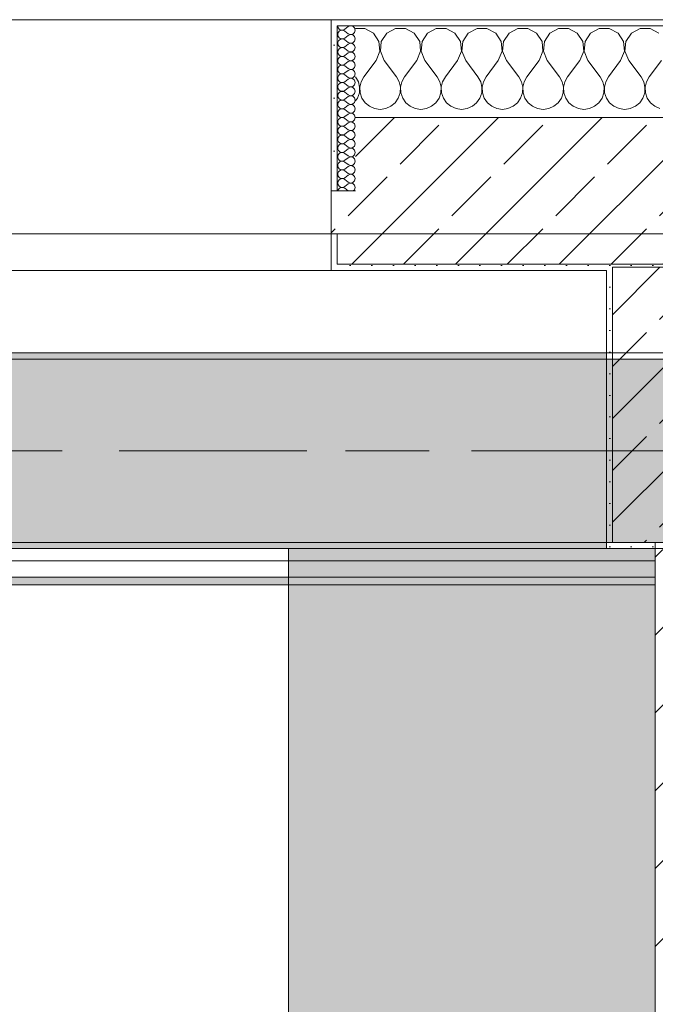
# Model space of a CAD drawing. Header units: metres. Extents: x -3.6 to 84.5, y -11 to 16.8.
# Tile 258 of 656: x 42.6 to 43.7, y 12.2 to 13.9. Entities that reach past the tile are written whole.
import ezdxf

# ---------------------------------------------------------------- set-up
doc = ezdxf.new("R2010")
doc.units = ezdxf.units.M
doc.header["$MEASUREMENT"] = 0
for name, pattern in [('Achse', [0.2, 0.1, -0.05, 0, -0.05]), ('Strichlinie doppelt', [0.546806, 0.264583, -0.105833, 0.070556, -0.105833]), ('Wipeout_Contour', [1, 0, -1])]:
    doc.linetypes.add(name, pattern=pattern)
for name, color, linetype in [('451 - Universal.Achsen Raster', 7, 'Continuous'), ('604 - Struktur.Wand Aussen', 7, 'Continuous'), ('605 - Struktur.Wand Innen', 7, 'Continuous'), ('607 - Struktur.Stütze', 7, 'Continuous'), ('608 - Struktur.Träger', 7, 'Continuous'), ('653 - Abdeckung.TB Verkofferung', 7, 'Continuous'), ('701 - Einrichtung.Möbel', 7, 'Continuous')]:
    doc.layers.add(name, color=color, linetype=linetype)
pattern_1 = [(45, (0, 0), (-0.01767767, 0.01767767), [0, -0.025])]
pattern_2 = [(45, (0, 0), (-0.0848528, 0.0848528), []), (45, (-0.04243, 0.04243), (-0.0848528, 0.0848528), [0.09, -0.03])]
pattern_3 = [(0, (0, 0), (0, 0.08660254), [0, -0.05]), (0, (0.025, 0.0433), (0, 0.08660254), [0, -0.05])]

# ---------------------------------------------------------------- blocks, each defined once
blk = doc.blocks.new('*X44')
at = {"layer": '604 - Struktur.Wand Aussen', "color": 7, "linetype": 'Continuous', "lineweight": 5}
for p, q in [((43.1748, 13.8407), (43.16, 13.8407)), ((43.1891, 13.833), (43.1748, 13.8407)), ((43.2252, 13.8407), (43.2109, 13.833)), ((43.2415, 13.8407), (43.2252, 13.8407)), ((43.2558, 13.833), (43.2415, 13.8407)), ((43.2919, 13.8407), (43.2776, 13.833)), ((43.3081, 13.8407), (43.2919, 13.8407)), ((43.3224, 13.833), (43.3081, 13.8407)), ((43.3585, 13.8407), (43.3442, 13.833)), ((43.3748, 13.8407), (43.3585, 13.8407)), ((43.3891, 13.833), (43.3748, 13.8407)), ((43.4252, 13.8407), (43.4109, 13.833)), ((43.4415, 13.8407), (43.4252, 13.8407)), ((43.4558, 13.833), (43.4415, 13.8407)), ((43.4919, 13.8407), (43.4776, 13.833)), ((43.5081, 13.8407), (43.4919, 13.8407)), ((43.5224, 13.833), (43.5081, 13.8407)), ((43.5585, 13.8407), (43.5442, 13.833)), ((43.5748, 13.8407), (43.5585, 13.8407)), ((43.5891, 13.833), (43.5748, 13.8407)), ((43.6252, 13.8407), (43.6109, 13.833)), ((43.6415, 13.8407), (43.6252, 13.8407)), ((43.6558, 13.833), (43.6415, 13.8407)), ((43.1981, 13.8195), (43.1891, 13.833)), ((43.1996, 13.8033), (43.1981, 13.8195)), ((43.2019, 13.8195), (43.2004, 13.8033)), ((43.2109, 13.833), (43.2019, 13.8195)), ((43.2648, 13.8195), (43.2558, 13.833)), ((43.2663, 13.8033), (43.2648, 13.8195)), ((43.2686, 13.8195), (43.267, 13.8033)), ((43.2776, 13.833), (43.2686, 13.8195)), ((43.3314, 13.8195), (43.3224, 13.833)), ((43.333, 13.8033), (43.3314, 13.8195)), ((43.3352, 13.8195), (43.3337, 13.8033)), ((43.3442, 13.833), (43.3352, 13.8195)), ((43.3981, 13.8195), (43.3891, 13.833)), ((43.3996, 13.8033), (43.3981, 13.8195)), ((43.4019, 13.8195), (43.4004, 13.8033)), ((43.4109, 13.833), (43.4019, 13.8195)), ((43.4648, 13.8195), (43.4558, 13.833)), ((43.4663, 13.8033), (43.4648, 13.8195)), ((43.4686, 13.8195), (43.467, 13.8033)), ((43.4776, 13.833), (43.4686, 13.8195)), ((43.5314, 13.8195), (43.5224, 13.833)), ((43.533, 13.8033), (43.5314, 13.8195)), ((43.5352, 13.8195), (43.5337, 13.8033)), ((43.5442, 13.833), (43.5352, 13.8195)), ((43.5981, 13.8195), (43.5891, 13.833)), ((43.5996, 13.8033), (43.5981, 13.8195)), ((43.6019, 13.8195), (43.6004, 13.8033)), ((43.6109, 13.833), (43.6019, 13.8195)), ((43.1933, 13.7883), (43.1996, 13.8033)), ((43.2004, 13.8033), (43.2067, 13.7883)), ((43.26, 13.7883), (43.2663, 13.8033)), ((43.267, 13.8033), (43.2733, 13.7883)), ((43.3267, 13.7883), (43.333, 13.8033)), ((43.3337, 13.8033), (43.34, 13.7883)), ((43.3933, 13.7883), (43.3996, 13.8033)), ((43.4004, 13.8033), (43.4067, 13.7883)), ((43.46, 13.7883), (43.4663, 13.8033)), ((43.467, 13.8033), (43.4733, 13.7883)), ((43.5267, 13.7883), (43.533, 13.8033)), ((43.5337, 13.8033), (43.54, 13.7883)), ((43.5933, 13.7883), (43.5996, 13.8033)), ((43.6004, 13.8033), (43.6067, 13.7883)), ((43.1933, 13.7883), (43.1733, 13.7617)), ((43.2067, 13.7883), (43.2267, 13.7617)), ((43.26, 13.7883), (43.24, 13.7617)), ((43.2733, 13.7883), (43.2933, 13.7617)), ((43.3267, 13.7883), (43.3067, 13.7617)), ((43.34, 13.7883), (43.36, 13.7617)), ((43.3933, 13.7883), (43.3733, 13.7617)), ((43.4067, 13.7883), (43.4267, 13.7617)), ((43.46, 13.7883), (43.44, 13.7617)), ((43.4733, 13.7883), (43.4933, 13.7617)), ((43.5267, 13.7883), (43.5067, 13.7617)), ((43.54, 13.7883), (43.56, 13.7617)), ((43.5933, 13.7883), (43.5733, 13.7617)), ((43.6067, 13.7883), (43.6267, 13.7617)), ((43.66, 13.7883), (43.64, 13.7617)), ((43.1645, 13.7536), (43.16, 13.7617)), ((43.1665, 13.7447), (43.1645, 13.7536)), ((43.1689, 13.7536), (43.1668, 13.7447)), ((43.1733, 13.7617), (43.1689, 13.7536)), ((43.2311, 13.7536), (43.2267, 13.7617)), ((43.2332, 13.7447), (43.2311, 13.7536)), ((43.2355, 13.7536), (43.2335, 13.7447)), ((43.24, 13.7617), (43.2355, 13.7536)), ((43.2978, 13.7536), (43.2933, 13.7617)), ((43.2999, 13.7447), (43.2978, 13.7536)), ((43.3022, 13.7536), (43.3001, 13.7447)), ((43.3067, 13.7617), (43.3022, 13.7536)), ((43.3645, 13.7536), (43.36, 13.7617)), ((43.3665, 13.7447), (43.3645, 13.7536)), ((43.3689, 13.7536), (43.3668, 13.7447)), ((43.3733, 13.7617), (43.3689, 13.7536)), ((43.4311, 13.7536), (43.4267, 13.7617)), ((43.4332, 13.7447), (43.4311, 13.7536)), ((43.4355, 13.7536), (43.4335, 13.7447)), ((43.44, 13.7617), (43.4355, 13.7536)), ((43.4978, 13.7536), (43.4933, 13.7617)), ((43.4999, 13.7447), (43.4978, 13.7536)), ((43.5022, 13.7536), (43.5001, 13.7447)), ((43.5067, 13.7617), (43.5022, 13.7536)), ((43.5645, 13.7536), (43.56, 13.7617)), ((43.5665, 13.7447), (43.5645, 13.7536)), ((43.5689, 13.7536), (43.5668, 13.7447)), ((43.5733, 13.7617), (43.5689, 13.7536)), ((43.6311, 13.7536), (43.6267, 13.7617)), ((43.6332, 13.7447), (43.6311, 13.7536)), ((43.6355, 13.7536), (43.6335, 13.7447)), ((43.64, 13.7617), (43.6355, 13.7536)), ((43.1661, 13.7355), (43.1665, 13.7447)), ((43.1668, 13.7447), (43.1672, 13.7355)), ((43.2328, 13.7355), (43.2332, 13.7447)), ((43.2335, 13.7447), (43.2339, 13.7355)), ((43.2994, 13.7355), (43.2999, 13.7447)), ((43.3001, 13.7447), (43.3006, 13.7355)), ((43.3661, 13.7355), (43.3665, 13.7447)), ((43.3668, 13.7447), (43.3672, 13.7355)), ((43.4328, 13.7355), (43.4332, 13.7447)), ((43.4335, 13.7447), (43.4339, 13.7355)), ((43.4994, 13.7355), (43.4999, 13.7447)), ((43.5001, 13.7447), (43.5006, 13.7355)), ((43.5661, 13.7355), (43.5665, 13.7447)), ((43.5668, 13.7447), (43.5672, 13.7355)), ((43.6328, 13.7355), (43.6332, 13.7447)), ((43.6335, 13.7447), (43.6339, 13.7355)), ((43.16, 13.7222), (43.1631, 13.7268)), ((43.1631, 13.7268), (43.1661, 13.7355)), ((43.1672, 13.7355), (43.1702, 13.7268)), ((43.1702, 13.7268), (43.1754, 13.7192)), ((43.2246, 13.7192), (43.2298, 13.7268)), ((43.2298, 13.7268), (43.2328, 13.7355)), ((43.2339, 13.7355), (43.2369, 13.7268)), ((43.2369, 13.7268), (43.2421, 13.7192)), ((43.2913, 13.7192), (43.2965, 13.7268)), ((43.2965, 13.7268), (43.2994, 13.7355)), ((43.3006, 13.7355), (43.3035, 13.7268)), ((43.3035, 13.7268), (43.3087, 13.7192)), ((43.3579, 13.7192), (43.3631, 13.7268)), ((43.3631, 13.7268), (43.3661, 13.7355)), ((43.3672, 13.7355), (43.3702, 13.7268)), ((43.3702, 13.7268), (43.3754, 13.7192)), ((43.4246, 13.7192), (43.4298, 13.7268)), ((43.4298, 13.7268), (43.4328, 13.7355)), ((43.4339, 13.7355), (43.4369, 13.7268)), ((43.4369, 13.7268), (43.4421, 13.7192)), ((43.4913, 13.7192), (43.4965, 13.7268)), ((43.4965, 13.7268), (43.4994, 13.7355)), ((43.5006, 13.7355), (43.5035, 13.7268)), ((43.5035, 13.7268), (43.5087, 13.7192)), ((43.5579, 13.7192), (43.5631, 13.7268)), ((43.5631, 13.7268), (43.5661, 13.7355)), ((43.5672, 13.7355), (43.5702, 13.7268)), ((43.5702, 13.7268), (43.5754, 13.7192)), ((43.6246, 13.7192), (43.6298, 13.7268)), ((43.6298, 13.7268), (43.6328, 13.7355)), ((43.6339, 13.7355), (43.6369, 13.7268)), ((43.6369, 13.7268), (43.6421, 13.7192)), ((43.1754, 13.7192), (43.1825, 13.7133)), ((43.1825, 13.7133), (43.1909, 13.7096)), ((43.1909, 13.7096), (43.2, 13.7083)), ((43.2, 13.7083), (43.2091, 13.7096)), ((43.2091, 13.7096), (43.2175, 13.7133)), ((43.2175, 13.7133), (43.2246, 13.7192)), ((43.2421, 13.7192), (43.2491, 13.7133)), ((43.2491, 13.7133), (43.2576, 13.7096)), ((43.2576, 13.7096), (43.2667, 13.7083)), ((43.2667, 13.7083), (43.2758, 13.7096)), ((43.2758, 13.7096), (43.2842, 13.7133)), ((43.2842, 13.7133), (43.2913, 13.7192)), ((43.3087, 13.7192), (43.3158, 13.7133)), ((43.3158, 13.7133), (43.3242, 13.7096)), ((43.3242, 13.7096), (43.3333, 13.7083)), ((43.3333, 13.7083), (43.3424, 13.7096)), ((43.3424, 13.7096), (43.3509, 13.7133)), ((43.3509, 13.7133), (43.3579, 13.7192)), ((43.3754, 13.7192), (43.3825, 13.7133)), ((43.3825, 13.7133), (43.3909, 13.7096)), ((43.3909, 13.7096), (43.4, 13.7083)), ((43.4, 13.7083), (43.4091, 13.7096)), ((43.4091, 13.7096), (43.4175, 13.7133)), ((43.4175, 13.7133), (43.4246, 13.7192)), ((43.4421, 13.7192), (43.4491, 13.7133)), ((43.4491, 13.7133), (43.4576, 13.7096)), ((43.4576, 13.7096), (43.4667, 13.7083)), ((43.4667, 13.7083), (43.4758, 13.7096)), ((43.4758, 13.7096), (43.4842, 13.7133)), ((43.4842, 13.7133), (43.4913, 13.7192)), ((43.5087, 13.7192), (43.5158, 13.7133)), ((43.5158, 13.7133), (43.5242, 13.7096)), ((43.5242, 13.7096), (43.5333, 13.7083)), ((43.5333, 13.7083), (43.5424, 13.7096)), ((43.5424, 13.7096), (43.5509, 13.7133)), ((43.5509, 13.7133), (43.5579, 13.7192)), ((43.5754, 13.7192), (43.5825, 13.7133)), ((43.5825, 13.7133), (43.5909, 13.7096)), ((43.5909, 13.7096), (43.6, 13.7083)), ((43.6, 13.7083), (43.6091, 13.7096)), ((43.6091, 13.7096), (43.6175, 13.7133)), ((43.6175, 13.7133), (43.6246, 13.7192)), ((43.6421, 13.7192), (43.6491, 13.7133)), ((43.6491, 13.7133), (43.6576, 13.7096))]:
    blk.add_line(p, q, dxfattribs=at)
blk = doc.blocks.new('*X70')
at = {"layer": '604 - Struktur.Wand Aussen', "color": 7, "linetype": 'Continuous', "lineweight": 5}
for p, q in [((43.1307, 13.845), (43.131, 13.843)), ((43.131, 13.843), (43.1318, 13.8412)), ((43.1318, 13.8345), (43.131, 13.8327)), ((43.1318, 13.8412), (43.133, 13.8397)), ((43.133, 13.836), (43.1318, 13.8345)), ((43.133, 13.8397), (43.1347, 13.8386)), ((43.1347, 13.8371), (43.133, 13.836)), ((43.1347, 13.8386), (43.1365, 13.838)), ((43.1365, 13.8377), (43.1347, 13.8371)), ((43.1365, 13.838), (43.1385, 13.8379)), ((43.1385, 13.8378), (43.1365, 13.8377)), ((43.1385, 13.8379), (43.1404, 13.8383)), ((43.1404, 13.8374), (43.1385, 13.8378)), ((43.1404, 13.8383), (43.1421, 13.8393)), ((43.1421, 13.8364), (43.1404, 13.8374)), ((43.1479, 13.8436), (43.1421, 13.8393)), ((43.1479, 13.8321), (43.1421, 13.8364)), ((43.1515, 13.845), (43.1479, 13.8436)), ((43.1553, 13.8442), (43.1515, 13.845)), ((43.1582, 13.8416), (43.1553, 13.8442)), ((43.1553, 13.8315), (43.1582, 13.8341)), ((43.1593, 13.8379), (43.1582, 13.8416)), ((43.1582, 13.8341), (43.1593, 13.8379)), ((43.131, 13.8327), (43.1307, 13.8307)), ((43.1307, 13.8307), (43.131, 13.8288)), ((43.131, 13.8184), (43.1307, 13.8164)), ((43.131, 13.8288), (43.1318, 13.827)), ((43.1318, 13.8202), (43.131, 13.8184)), ((43.1318, 13.827), (43.133, 13.8254)), ((43.133, 13.8217), (43.1318, 13.8202)), ((43.133, 13.8254), (43.1347, 13.8243)), ((43.1347, 13.8228), (43.133, 13.8217)), ((43.1347, 13.8243), (43.1365, 13.8237)), ((43.1365, 13.8234), (43.1347, 13.8228)), ((43.1365, 13.8237), (43.1385, 13.8236)), ((43.1385, 13.8235), (43.1365, 13.8234)), ((43.1385, 13.8236), (43.1404, 13.824)), ((43.1404, 13.8231), (43.1385, 13.8235)), ((43.1404, 13.824), (43.1421, 13.825)), ((43.1421, 13.8221), (43.1404, 13.8231)), ((43.1479, 13.8293), (43.1421, 13.825)), ((43.1479, 13.8179), (43.1421, 13.8221)), ((43.1479, 13.8321), (43.1515, 13.8307)), ((43.1515, 13.8307), (43.1479, 13.8293)), ((43.1479, 13.8179), (43.1515, 13.8165)), ((43.1515, 13.8307), (43.1553, 13.8315)), ((43.1553, 13.83), (43.1515, 13.8307)), ((43.1515, 13.8165), (43.1553, 13.8172)), ((43.1582, 13.8273), (43.1553, 13.83)), ((43.1553, 13.8172), (43.1582, 13.8198)), ((43.1593, 13.8236), (43.1582, 13.8273)), ((43.1582, 13.8198), (43.1593, 13.8236)), ((43.1307, 13.8164), (43.131, 13.8145)), ((43.131, 13.8041), (43.1307, 13.8021)), ((43.1307, 13.8021), (43.131, 13.8002)), ((43.131, 13.8145), (43.1318, 13.8127)), ((43.1318, 13.8059), (43.131, 13.8041)), ((43.1318, 13.8127), (43.133, 13.8112)), ((43.133, 13.8074), (43.1318, 13.8059)), ((43.133, 13.8112), (43.1347, 13.81)), ((43.1347, 13.8085), (43.133, 13.8074)), ((43.1347, 13.81), (43.1365, 13.8094)), ((43.1365, 13.8092), (43.1347, 13.8085)), ((43.1365, 13.8094), (43.1385, 13.8093)), ((43.1385, 13.8093), (43.1365, 13.8092)), ((43.1385, 13.8093), (43.1404, 13.8098)), ((43.1404, 13.8088), (43.1385, 13.8093)), ((43.1404, 13.8098), (43.1421, 13.8107)), ((43.1421, 13.8079), (43.1404, 13.8088)), ((43.1479, 13.815), (43.1421, 13.8107)), ((43.1479, 13.8036), (43.1421, 13.8079)), ((43.1515, 13.8164), (43.1479, 13.815)), ((43.1479, 13.8036), (43.1515, 13.8022)), ((43.1515, 13.8021), (43.1479, 13.8007)), ((43.1553, 13.8157), (43.1515, 13.8164)), ((43.1515, 13.8022), (43.1553, 13.8029)), ((43.1553, 13.8014), (43.1515, 13.8021)), ((43.1582, 13.813), (43.1553, 13.8157)), ((43.1553, 13.8029), (43.1582, 13.8055)), ((43.1582, 13.7988), (43.1553, 13.8014)), ((43.1593, 13.8093), (43.1582, 13.813)), ((43.1582, 13.8055), (43.1593, 13.8093)), ((43.131, 13.7898), (43.1307, 13.7879)), ((43.1307, 13.7879), (43.131, 13.7859)), ((43.131, 13.8002), (43.1318, 13.7984)), ((43.1318, 13.7916), (43.131, 13.7898)), ((43.131, 13.7859), (43.1318, 13.7841)), ((43.1318, 13.7984), (43.133, 13.7969)), ((43.133, 13.7931), (43.1318, 13.7916)), ((43.133, 13.7969), (43.1347, 13.7958)), ((43.1347, 13.7942), (43.133, 13.7931)), ((43.1347, 13.7958), (43.1365, 13.7951)), ((43.1365, 13.7949), (43.1347, 13.7942)), ((43.1365, 13.7951), (43.1385, 13.795)), ((43.1385, 13.795), (43.1365, 13.7949)), ((43.1385, 13.795), (43.1404, 13.7955)), ((43.1404, 13.7945), (43.1385, 13.795)), ((43.1404, 13.7955), (43.1421, 13.7964)), ((43.1421, 13.7936), (43.1404, 13.7945)), ((43.1479, 13.8007), (43.1421, 13.7964)), ((43.1479, 13.7893), (43.1421, 13.7936)), ((43.1479, 13.7864), (43.1421, 13.7821)), ((43.1479, 13.7893), (43.1515, 13.7879)), ((43.1515, 13.7878), (43.1479, 13.7864)), ((43.1515, 13.7879), (43.1553, 13.7886)), ((43.1553, 13.7871), (43.1515, 13.7878)), ((43.1553, 13.7886), (43.1582, 13.7912)), ((43.1582, 13.7845), (43.1553, 13.7871)), ((43.1593, 13.795), (43.1582, 13.7988)), ((43.1582, 13.7912), (43.1593, 13.795)), ((43.131, 13.7755), (43.1307, 13.7736)), ((43.1307, 13.7736), (43.131, 13.7716)), ((43.1318, 13.7773), (43.131, 13.7755)), ((43.131, 13.7716), (43.1318, 13.7698)), ((43.1318, 13.7841), (43.133, 13.7826)), ((43.133, 13.7788), (43.1318, 13.7773)), ((43.1318, 13.7698), (43.133, 13.7683)), ((43.133, 13.7826), (43.1347, 13.7815)), ((43.1347, 13.78), (43.133, 13.7788)), ((43.1347, 13.7815), (43.1365, 13.7808)), ((43.1365, 13.7806), (43.1347, 13.78)), ((43.1365, 13.7808), (43.1385, 13.7807)), ((43.1385, 13.7807), (43.1365, 13.7806)), ((43.1385, 13.7807), (43.1404, 13.7812)), ((43.1404, 13.7802), (43.1385, 13.7807)), ((43.1404, 13.7812), (43.1421, 13.7821)), ((43.1421, 13.7793), (43.1404, 13.7802)), ((43.1479, 13.775), (43.1421, 13.7793)), ((43.1479, 13.7721), (43.1421, 13.7679)), ((43.1479, 13.775), (43.1515, 13.7736)), ((43.1515, 13.7735), (43.1479, 13.7721)), ((43.1515, 13.7736), (43.1553, 13.7743)), ((43.1553, 13.7728), (43.1515, 13.7735)), ((43.1553, 13.7743), (43.1582, 13.777)), ((43.1582, 13.7702), (43.1553, 13.7728)), ((43.1593, 13.7807), (43.1582, 13.7845)), ((43.1582, 13.777), (43.1593, 13.7807)), ((43.1593, 13.7664), (43.1582, 13.7702)), ((43.131, 13.7612), (43.1307, 13.7593)), ((43.1307, 13.7593), (43.131, 13.7573)), ((43.1318, 13.763), (43.131, 13.7612)), ((43.131, 13.7573), (43.1318, 13.7555)), ((43.133, 13.7646), (43.1318, 13.763)), ((43.1318, 13.7555), (43.133, 13.754)), ((43.133, 13.7683), (43.1347, 13.7672)), ((43.1347, 13.7657), (43.133, 13.7646)), ((43.133, 13.754), (43.1347, 13.7529)), ((43.1347, 13.7672), (43.1365, 13.7666)), ((43.1365, 13.7663), (43.1347, 13.7657)), ((43.1347, 13.7529), (43.1365, 13.7523)), ((43.1365, 13.7666), (43.1385, 13.7665)), ((43.1385, 13.7664), (43.1365, 13.7663)), ((43.1385, 13.7665), (43.1404, 13.7669)), ((43.1404, 13.766), (43.1385, 13.7664)), ((43.1404, 13.7669), (43.1421, 13.7679)), ((43.1421, 13.765), (43.1404, 13.766)), ((43.1404, 13.7526), (43.1421, 13.7536)), ((43.1479, 13.7607), (43.1421, 13.765)), ((43.1479, 13.7579), (43.1421, 13.7536)), ((43.1479, 13.7607), (43.1515, 13.7593)), ((43.1515, 13.7593), (43.1479, 13.7579)), ((43.1515, 13.7593), (43.1553, 13.76)), ((43.1553, 13.7585), (43.1515, 13.7593)), ((43.1553, 13.76), (43.1582, 13.7627)), ((43.1582, 13.7559), (43.1553, 13.7585)), ((43.1582, 13.7627), (43.1593, 13.7664)), ((43.1593, 13.7521), (43.1582, 13.7559)), ((43.131, 13.747), (43.1307, 13.745)), ((43.1307, 13.745), (43.131, 13.743)), ((43.1318, 13.7488), (43.131, 13.747)), ((43.131, 13.743), (43.1318, 13.7412)), ((43.133, 13.7503), (43.1318, 13.7488)), ((43.1318, 13.7412), (43.133, 13.7397)), ((43.1347, 13.7514), (43.133, 13.7503)), ((43.133, 13.7397), (43.1347, 13.7386)), ((43.1347, 13.7371), (43.133, 13.736)), ((43.1365, 13.752), (43.1347, 13.7514)), ((43.1347, 13.7386), (43.1365, 13.738)), ((43.1365, 13.7377), (43.1347, 13.7371)), ((43.1365, 13.7523), (43.1385, 13.7522)), ((43.1385, 13.7521), (43.1365, 13.752)), ((43.1365, 13.738), (43.1385, 13.7379)), ((43.1385, 13.7378), (43.1365, 13.7377)), ((43.1385, 13.7522), (43.1404, 13.7526)), ((43.1404, 13.7517), (43.1385, 13.7521)), ((43.1385, 13.7379), (43.1404, 13.7383)), ((43.1404, 13.7374), (43.1385, 13.7378)), ((43.1421, 13.7507), (43.1404, 13.7517)), ((43.1404, 13.7383), (43.1421, 13.7393)), ((43.1421, 13.7364), (43.1404, 13.7374)), ((43.1479, 13.7464), (43.1421, 13.7507)), ((43.1479, 13.7436), (43.1421, 13.7393)), ((43.1479, 13.7464), (43.1515, 13.745)), ((43.1515, 13.745), (43.1479, 13.7436)), ((43.1515, 13.745), (43.1553, 13.7458)), ((43.1553, 13.7442), (43.1515, 13.745)), ((43.1553, 13.7458), (43.1582, 13.7484)), ((43.1582, 13.7416), (43.1553, 13.7442)), ((43.1582, 13.7484), (43.1593, 13.7521)), ((43.1593, 13.7379), (43.1582, 13.7416)), ((43.1582, 13.7341), (43.1593, 13.7379)), ((43.131, 13.7327), (43.1307, 13.7307)), ((43.1307, 13.7307), (43.131, 13.7288)), ((43.1318, 13.7345), (43.131, 13.7327)), ((43.131, 13.7288), (43.1318, 13.727)), ((43.133, 13.736), (43.1318, 13.7345)), ((43.1318, 13.727), (43.133, 13.7254)), ((43.133, 13.7217), (43.1318, 13.7202)), ((43.133, 13.7254), (43.1347, 13.7243)), ((43.1347, 13.7228), (43.133, 13.7217)), ((43.1347, 13.7243), (43.1365, 13.7237)), ((43.1365, 13.7234), (43.1347, 13.7228)), ((43.1365, 13.7237), (43.1385, 13.7236)), ((43.1385, 13.7235), (43.1365, 13.7234)), ((43.1385, 13.7236), (43.1404, 13.724)), ((43.1404, 13.7231), (43.1385, 13.7235)), ((43.1404, 13.724), (43.1421, 13.725)), ((43.1421, 13.7221), (43.1404, 13.7231)), ((43.1479, 13.7321), (43.1421, 13.7364)), ((43.1479, 13.7293), (43.1421, 13.725)), ((43.1479, 13.7179), (43.1421, 13.7221)), ((43.1479, 13.7321), (43.1515, 13.7307)), ((43.1515, 13.7307), (43.1479, 13.7293)), ((43.1515, 13.7307), (43.1553, 13.7315)), ((43.1553, 13.73), (43.1515, 13.7307)), ((43.1553, 13.7315), (43.1582, 13.7341)), ((43.1582, 13.7273), (43.1553, 13.73)), ((43.1593, 13.7236), (43.1582, 13.7273)), ((43.1582, 13.7198), (43.1593, 13.7236)), ((43.131, 13.7184), (43.1307, 13.7164)), ((43.1307, 13.7164), (43.131, 13.7145)), ((43.1318, 13.7202), (43.131, 13.7184)), ((43.131, 13.7145), (43.1318, 13.7127)), ((43.1318, 13.7059), (43.131, 13.7041)), ((43.1318, 13.7127), (43.133, 13.7112)), ((43.133, 13.7074), (43.1318, 13.7059)), ((43.133, 13.7112), (43.1347, 13.71)), ((43.1347, 13.7085), (43.133, 13.7074)), ((43.1347, 13.71), (43.1365, 13.7094)), ((43.1365, 13.7092), (43.1347, 13.7085)), ((43.1365, 13.7094), (43.1385, 13.7093)), ((43.1385, 13.7093), (43.1365, 13.7092)), ((43.1385, 13.7093), (43.1404, 13.7098)), ((43.1404, 13.7088), (43.1385, 13.7093)), ((43.1404, 13.7098), (43.1421, 13.7107)), ((43.1421, 13.7079), (43.1404, 13.7088)), ((43.1479, 13.715), (43.1421, 13.7107)), ((43.1479, 13.7036), (43.1421, 13.7079)), ((43.1479, 13.7179), (43.1515, 13.7165)), ((43.1515, 13.7164), (43.1479, 13.715)), ((43.1515, 13.7165), (43.1553, 13.7172)), ((43.1553, 13.7157), (43.1515, 13.7164)), ((43.1553, 13.7172), (43.1582, 13.7198)), ((43.1582, 13.713), (43.1553, 13.7157)), ((43.1553, 13.7029), (43.1582, 13.7055)), ((43.1593, 13.7093), (43.1582, 13.713)), ((43.1582, 13.7055), (43.1593, 13.7093)), ((43.131, 13.7041), (43.1307, 13.7021)), ((43.1307, 13.7021), (43.131, 13.7002)), ((43.131, 13.6898), (43.1307, 13.6879)), ((43.131, 13.7002), (43.1318, 13.6984)), ((43.1318, 13.6916), (43.131, 13.6898)), ((43.1318, 13.6984), (43.133, 13.6969)), ((43.133, 13.6931), (43.1318, 13.6916)), ((43.133, 13.6969), (43.1347, 13.6958)), ((43.1347, 13.6942), (43.133, 13.6931)), ((43.1347, 13.6958), (43.1365, 13.6951)), ((43.1365, 13.6949), (43.1347, 13.6942)), ((43.1365, 13.6951), (43.1385, 13.695)), ((43.1385, 13.695), (43.1365, 13.6949)), ((43.1385, 13.695), (43.1404, 13.6955)), ((43.1404, 13.6945), (43.1385, 13.695)), ((43.1404, 13.6955), (43.1421, 13.6964)), ((43.1421, 13.6936), (43.1404, 13.6945)), ((43.1479, 13.7007), (43.1421, 13.6964)), ((43.1479, 13.6893), (43.1421, 13.6936)), ((43.1479, 13.7036), (43.1515, 13.7022)), ((43.1515, 13.7021), (43.1479, 13.7007)), ((43.1479, 13.6893), (43.1515, 13.6879)), ((43.1515, 13.7022), (43.1553, 13.7029)), ((43.1553, 13.7014), (43.1515, 13.7021)), ((43.1515, 13.6879), (43.1553, 13.6886)), ((43.1582, 13.6988), (43.1553, 13.7014)), ((43.1553, 13.6886), (43.1582, 13.6912)), ((43.1593, 13.695), (43.1582, 13.6988)), ((43.1582, 13.6912), (43.1593, 13.695)), ((43.1307, 13.6879), (43.131, 13.6859)), ((43.131, 13.6755), (43.1307, 13.6736)), ((43.1307, 13.6736), (43.131, 13.6716)), ((43.131, 13.6859), (43.1318, 13.6841)), ((43.1318, 13.6773), (43.131, 13.6755)), ((43.1318, 13.6841), (43.133, 13.6826)), ((43.133, 13.6788), (43.1318, 13.6773)), ((43.133, 13.6826), (43.1347, 13.6815)), ((43.1347, 13.68), (43.133, 13.6788)), ((43.1347, 13.6815), (43.1365, 13.6808)), ((43.1365, 13.6806), (43.1347, 13.68)), ((43.1365, 13.6808), (43.1385, 13.6807)), ((43.1385, 13.6807), (43.1365, 13.6806)), ((43.1385, 13.6807), (43.1404, 13.6812)), ((43.1404, 13.6802), (43.1385, 13.6807)), ((43.1404, 13.6812), (43.1421, 13.6821)), ((43.1421, 13.6793), (43.1404, 13.6802)), ((43.1479, 13.6864), (43.1421, 13.6821)), ((43.1479, 13.675), (43.1421, 13.6793)), ((43.1479, 13.6721), (43.1421, 13.6679)), ((43.1515, 13.6878), (43.1479, 13.6864)), ((43.1479, 13.675), (43.1515, 13.6736)), ((43.1515, 13.6735), (43.1479, 13.6721)), ((43.1553, 13.6871), (43.1515, 13.6878)), ((43.1515, 13.6736), (43.1553, 13.6743)), ((43.1553, 13.6728), (43.1515, 13.6735)), ((43.1582, 13.6845), (43.1553, 13.6871)), ((43.1553, 13.6743), (43.1582, 13.677)), ((43.1582, 13.6702), (43.1553, 13.6728)), ((43.1593, 13.6807), (43.1582, 13.6845)), ((43.1582, 13.677), (43.1593, 13.6807)), ((43.131, 13.6612), (43.1307, 13.6593)), ((43.1307, 13.6593), (43.131, 13.6573)), ((43.131, 13.6716), (43.1318, 13.6698)), ((43.1318, 13.663), (43.131, 13.6612)), ((43.131, 13.6573), (43.1318, 13.6555)), ((43.1318, 13.6698), (43.133, 13.6683)), ((43.133, 13.6646), (43.1318, 13.663)), ((43.133, 13.6683), (43.1347, 13.6672)), ((43.1347, 13.6657), (43.133, 13.6646)), ((43.1347, 13.6672), (43.1365, 13.6666)), ((43.1365, 13.6663), (43.1347, 13.6657)), ((43.1365, 13.6666), (43.1385, 13.6665)), ((43.1385, 13.6664), (43.1365, 13.6663)), ((43.1385, 13.6665), (43.1404, 13.6669)), ((43.1404, 13.666), (43.1385, 13.6664)), ((43.1404, 13.6669), (43.1421, 13.6679)), ((43.1421, 13.665), (43.1404, 13.666)), ((43.1479, 13.6607), (43.1421, 13.665)), ((43.1479, 13.6579), (43.1421, 13.6536)), ((43.1479, 13.6607), (43.1515, 13.6593)), ((43.1515, 13.6593), (43.1479, 13.6579)), ((43.1515, 13.6593), (43.1553, 13.66)), ((43.1553, 13.6585), (43.1515, 13.6593)), ((43.1553, 13.66), (43.1582, 13.6627)), ((43.1582, 13.6559), (43.1553, 13.6585)), ((43.1593, 13.6664), (43.1582, 13.6702)), ((43.1582, 13.6627), (43.1593, 13.6664)), ((43.131, 13.647), (43.1307, 13.645)), ((43.1307, 13.645), (43.131, 13.643)), ((43.1318, 13.6488), (43.131, 13.647)), ((43.131, 13.643), (43.1318, 13.6412)), ((43.1318, 13.6555), (43.133, 13.654)), ((43.133, 13.6503), (43.1318, 13.6488)), ((43.1318, 13.6412), (43.133, 13.6397)), ((43.133, 13.654), (43.1347, 13.6529)), ((43.1347, 13.6514), (43.133, 13.6503)), ((43.1347, 13.6529), (43.1365, 13.6523)), ((43.1365, 13.652), (43.1347, 13.6514)), ((43.1365, 13.6523), (43.1385, 13.6522)), ((43.1385, 13.6521), (43.1365, 13.652)), ((43.1385, 13.6522), (43.1404, 13.6526)), ((43.1404, 13.6517), (43.1385, 13.6521)), ((43.1404, 13.6526), (43.1421, 13.6536)), ((43.1421, 13.6507), (43.1404, 13.6517)), ((43.1479, 13.6464), (43.1421, 13.6507)), ((43.1479, 13.6436), (43.1421, 13.6393)), ((43.1479, 13.6464), (43.1515, 13.645)), ((43.1515, 13.645), (43.1479, 13.6436)), ((43.1515, 13.645), (43.1553, 13.6458)), ((43.1553, 13.6442), (43.1515, 13.645)), ((43.1553, 13.6458), (43.1582, 13.6484)), ((43.1582, 13.6416), (43.1553, 13.6442)), ((43.1593, 13.6521), (43.1582, 13.6559)), ((43.1582, 13.6484), (43.1593, 13.6521)), ((43.1593, 13.6379), (43.1582, 13.6416)), ((43.131, 13.6327), (43.1307, 13.6307)), ((43.1307, 13.6307), (43.131, 13.6288)), ((43.1318, 13.6345), (43.131, 13.6327)), ((43.131, 13.6288), (43.1318, 13.627)), ((43.133, 13.636), (43.1318, 13.6345)), ((43.1318, 13.627), (43.133, 13.6254)), ((43.133, 13.6397), (43.1347, 13.6386)), ((43.1347, 13.6371), (43.133, 13.636)), ((43.133, 13.6254), (43.1347, 13.6243)), ((43.1347, 13.6386), (43.1365, 13.638)), ((43.1365, 13.6377), (43.1347, 13.6371)), ((43.1347, 13.6243), (43.1365, 13.6237)), ((43.1365, 13.638), (43.1385, 13.6379)), ((43.1385, 13.6378), (43.1365, 13.6377)), ((43.1385, 13.6379), (43.1404, 13.6383)), ((43.1404, 13.6374), (43.1385, 13.6378)), ((43.1385, 13.6236), (43.1404, 13.624)), ((43.1404, 13.6383), (43.1421, 13.6393)), ((43.1421, 13.6364), (43.1404, 13.6374)), ((43.1404, 13.624), (43.1421, 13.625)), ((43.1479, 13.6321), (43.1421, 13.6364)), ((43.1479, 13.6293), (43.1421, 13.625)), ((43.1479, 13.6321), (43.1515, 13.6307)), ((43.1515, 13.6307), (43.1479, 13.6293)), ((43.1515, 13.6307), (43.1553, 13.6315)), ((43.1553, 13.63), (43.1515, 13.6307)), ((43.1553, 13.6315), (43.1582, 13.6341)), ((43.1582, 13.6273), (43.1553, 13.63)), ((43.1582, 13.6341), (43.1593, 13.6379)), ((43.1593, 13.6236), (43.1582, 13.6273)), ((43.131, 13.6184), (43.1307, 13.6164)), ((43.1307, 13.6164), (43.131, 13.6145)), ((43.1318, 13.6202), (43.131, 13.6184)), ((43.131, 13.6145), (43.1318, 13.6127)), ((43.133, 13.6217), (43.1318, 13.6202)), ((43.1318, 13.6127), (43.133, 13.6112)), ((43.1347, 13.6228), (43.133, 13.6217)), ((43.133, 13.6112), (43.1347, 13.61)), ((43.1347, 13.6085), (43.133, 13.6074)), ((43.1365, 13.6234), (43.1347, 13.6228)), ((43.1347, 13.61), (43.1365, 13.6094)), ((43.1365, 13.6092), (43.1347, 13.6085)), ((43.1365, 13.6237), (43.1385, 13.6236)), ((43.1385, 13.6235), (43.1365, 13.6234)), ((43.1365, 13.6094), (43.1385, 13.6093)), ((43.1385, 13.6093), (43.1365, 13.6092)), ((43.1404, 13.6231), (43.1385, 13.6235)), ((43.1385, 13.6093), (43.1404, 13.6098)), ((43.1404, 13.6088), (43.1385, 13.6093)), ((43.1421, 13.6221), (43.1404, 13.6231)), ((43.1404, 13.6098), (43.1421, 13.6107)), ((43.1421, 13.6079), (43.1404, 13.6088)), ((43.1479, 13.6179), (43.1421, 13.6221)), ((43.1479, 13.615), (43.1421, 13.6107)), ((43.1479, 13.6036), (43.1421, 13.6079)), ((43.1479, 13.6179), (43.1515, 13.6165)), ((43.1515, 13.6164), (43.1479, 13.615)), ((43.1515, 13.6165), (43.1553, 13.6172)), ((43.1553, 13.6157), (43.1515, 13.6164)), ((43.1553, 13.6172), (43.1582, 13.6198)), ((43.1582, 13.613), (43.1553, 13.6157)), ((43.1582, 13.6198), (43.1593, 13.6236)), ((43.1593, 13.6093), (43.1582, 13.613)), ((43.1582, 13.6055), (43.1593, 13.6093)), ((43.131, 13.6041), (43.1307, 13.6021)), ((43.1307, 13.6021), (43.131, 13.6002)), ((43.1318, 13.6059), (43.131, 13.6041)), ((43.131, 13.6002), (43.1318, 13.5984)), ((43.1318, 13.5916), (43.131, 13.5898)), ((43.133, 13.6074), (43.1318, 13.6059)), ((43.1318, 13.5984), (43.133, 13.5969)), ((43.133, 13.5931), (43.1318, 13.5916)), ((43.133, 13.5969), (43.1347, 13.5958)), ((43.1347, 13.5942), (43.133, 13.5931)), ((43.1347, 13.5958), (43.1365, 13.5951)), ((43.1365, 13.5949), (43.1347, 13.5942)), ((43.1365, 13.5951), (43.1385, 13.595)), ((43.1385, 13.595), (43.1365, 13.5949)), ((43.1385, 13.595), (43.1404, 13.5955)), ((43.1404, 13.5945), (43.1385, 13.595)), ((43.1404, 13.5955), (43.1421, 13.5964)), ((43.1421, 13.5936), (43.1404, 13.5945)), ((43.1479, 13.6007), (43.1421, 13.5964)), ((43.1479, 13.5893), (43.1421, 13.5936)), ((43.1479, 13.6036), (43.1515, 13.6022)), ((43.1515, 13.6021), (43.1479, 13.6007)), ((43.1515, 13.6022), (43.1553, 13.6029)), ((43.1553, 13.6014), (43.1515, 13.6021)), ((43.1553, 13.6029), (43.1582, 13.6055)), ((43.1582, 13.5988), (43.1553, 13.6014)), ((43.1593, 13.595), (43.1582, 13.5988)), ((43.1582, 13.5912), (43.1593, 13.595)), ((43.131, 13.5898), (43.1307, 13.5879)), ((43.1307, 13.5879), (43.131, 13.5859)), ((43.131, 13.5755), (43.1309, 13.575)), ((43.131, 13.5859), (43.1318, 13.5841)), ((43.1318, 13.5773), (43.131, 13.5755)), ((43.1318, 13.5841), (43.133, 13.5826)), ((43.133, 13.5788), (43.1318, 13.5773)), ((43.133, 13.5826), (43.1347, 13.5815)), ((43.1347, 13.58), (43.133, 13.5788)), ((43.1347, 13.5815), (43.1365, 13.5808)), ((43.1365, 13.5806), (43.1347, 13.58)), ((43.1365, 13.5808), (43.1385, 13.5807)), ((43.1385, 13.5807), (43.1365, 13.5806)), ((43.1385, 13.5807), (43.1404, 13.5812)), ((43.1404, 13.5802), (43.1385, 13.5807)), ((43.1404, 13.5812), (43.1421, 13.5821)), ((43.1421, 13.5793), (43.1404, 13.5802)), ((43.1479, 13.5864), (43.1421, 13.5821)), ((43.1479, 13.575), (43.1421, 13.5793)), ((43.1479, 13.5893), (43.1515, 13.5879)), ((43.1515, 13.5878), (43.1479, 13.5864)), ((43.1515, 13.5879), (43.1553, 13.5886)), ((43.1553, 13.5871), (43.1515, 13.5878)), ((43.1553, 13.5886), (43.1582, 13.5912)), ((43.1582, 13.5845), (43.1553, 13.5871)), ((43.1561, 13.575), (43.1582, 13.577)), ((43.1593, 13.5807), (43.1582, 13.5845)), ((43.1582, 13.577), (43.1593, 13.5807))]:
    blk.add_line(p, q, dxfattribs=at)

msp = doc.modelspace()

# ---------------------------------------------------------------- hatches: boundary and pattern name
at = {"layer": '604 - Struktur.Wand Aussen', "linetype": 'Continuous', "lineweight": 0, "true_color": 0x000000}
h = msp.add_hatch(dxfattribs=at)
h.set_pattern_fill('Verputz_0001', color=18, style=0, pattern_type=2)
h.set_pattern_definition(pattern_3)
h.paths.add_polyline_path([(43.13, 13.855), (43.12, 13.855), (43.12, 13.575), (43.13, 13.575)])
h = msp.add_hatch(dxfattribs=at)
h.set_pattern_fill('Verputz_0001', color=18, style=0, pattern_type=2)
h.set_pattern_definition(pattern_3)
h.paths.add_polyline_path([(43.13, 13.855), (43.13, 13.845), (44.3, 13.845), (44.3, 13.855)])
h = msp.add_hatch(dxfattribs=at)
h.set_pattern_fill('Beton__Stahlbeton_0001', color=18, style=0, pattern_type=2)
h.set_pattern_definition(pattern_2)
h.paths.add_polyline_path([(43.12, 13.505), (43.13, 13.505), (43.13, 13.455), (44.3, 13.455), (44.3, 13.505), (44.31, 13.505), (44.31, 13.575), (44.3, 13.575), (44.27, 13.575), (44.27, 13.695), (43.16, 13.695), (43.16, 13.575), (43.13, 13.575), (43.12, 13.575)])
h = msp.add_hatch(dxfattribs=at)
h.set_pattern_fill('Gips_0001', color=18, style=0, pattern_type=2)
h.set_pattern_definition(pattern_1)
h.paths.add_polyline_path([(43.13, 13.445), (43.13, 13.505), (43.12, 13.505), (43.12, 13.445)])
h = msp.add_hatch(dxfattribs=at)
h.set_pattern_fill('Gips_0001', color=18, style=0, pattern_type=2)
h.set_pattern_definition(pattern_1)
h.paths.add_polyline_path([(43.13, 13.445), (43.57, 13.445), (43.57, 13.455), (43.13, 13.455)])
at = {"layer": '607 - Struktur.Stütze', "linetype": 'Continuous', "lineweight": 0, "true_color": 0x000000}
h = msp.add_hatch(dxfattribs=at)
h.set_pattern_fill('Gips_0001', color=18, style=0, pattern_type=2)
h.set_pattern_definition(pattern_1)
h.paths.add_polyline_path([(43.57, 13.445), (43.58, 13.445), (43.58, 13.45), (43.88, 13.45), (43.88, 13.445), (43.89, 13.445), (43.89, 13.455), (43.57, 13.455)])
h = msp.add_hatch(dxfattribs=at)
h.set_pattern_fill('Beton__Stahlbeton_0001', color=18, style=0, pattern_type=2)
h.set_pattern_definition(pattern_2)
h.paths.add_polyline_path([(43.58, 13), (43.88, 13), (43.88, 13.45), (43.58, 13.45)])
h = msp.add_hatch(dxfattribs=at)
h.set_pattern_fill('Gips_0001', color=18, style=0, pattern_type=2)
h.set_pattern_definition(pattern_1)
h.paths.add_polyline_path([(43.57, 13.445), (43.57, 12.99), (43.65, 12.99), (43.65, 13), (43.58, 13), (43.58, 13.445)])
at = {"layer": '608 - Struktur.Träger', "linetype": 'Continuous', "lineweight": 0, "true_color": 0x000000}
h = msp.add_hatch(dxfattribs=at)
h.set_pattern_fill('Gips_0001', color=18, style=0, pattern_type=2)
h.set_pattern_definition(pattern_1)
h.paths.add_polyline_path([(40.29, 13.31), (40.29, 13.3), (43.57, 13.3), (43.57, 13.31)])
h = msp.add_hatch(dxfattribs=at)
h.set_pattern_fill('Gips_0001', color=18, style=0, pattern_type=2)
h.set_pattern_definition(pattern_1)
h.paths.add_polyline_path([(40.29, 13), (40.29, 12.99), (43.57, 12.99), (43.57, 13)])
at = {"layer": '653 - Abdeckung.TB Verkofferung', "linetype": 'Continuous', "lineweight": 0, "true_color": 0x000000}
h = msp.add_hatch(dxfattribs=at)
h.set_pattern_fill('Gips_0001', color=18, style=0, pattern_type=2)
h.set_pattern_definition(pattern_1)
h.paths.add_polyline_path([(40.29, 12.9305), (43.65, 12.9305), (43.65, 12.943), (40.29, 12.943)])
at = {"layer": '701 - Einrichtung.Möbel', "linetype": 'Continuous', "lineweight": 0, "true_color": 0x3a3a3a}
msp.add_hatch(color=250, dxfattribs=at).paths.add_polyline_path([(43.05, 12.99), (43.05, 10.6891), (43.65, 10.6891), (43.65, 12.99)])

# ---------------------------------------------------------------- linework, layer by layer
at = {"layer": '451 - Universal.Achsen Raster', "color": 160, "linetype": 'Strichlinie doppelt', "lineweight": 9, "true_color": 0x3232ff}
msp.add_line((64.935, 13.15), (-3.175, 13.15), dxfattribs=at)
at = {"layer": '604 - Struktur.Wand Aussen', "color": 7, "linetype": 'Continuous', "lineweight": 13}
for p, q in [((43.12, 13.855), (40.72, 13.855)), ((44.27, 13.695), (43.16, 13.695)), ((43.12, 13.575), (43.12, 13.505)), ((43.13, 13.455), (43.13, 13.505)), ((43.13, 13.455), (44.3, 13.455)), ((40.72, 13.445), (43.12, 13.445))]:
    msp.add_line(p, q, dxfattribs=at)
at = {"layer": '604 - Struktur.Wand Aussen', "color": 7, "linetype": 'Continuous', "lineweight": 5}
for p, q in [((43.12, 13.855), (43.12, 13.845)), ((43.13, 13.855), (43.12, 13.855)), ((43.12, 13.845), (43.12, 13.705)), ((43.16, 13.845), (43.13, 13.845)), ((43.13, 13.575), (43.13, 13.845)), ((43.13, 13.845), (43.13, 13.575)), ((44.27, 13.845), (43.16, 13.845)), ((43.12, 13.705), (43.12, 13.695)), ((43.12, 13.695), (43.12, 13.575)), ((43.13, 13.575), (43.12, 13.575)), ((43.16, 13.575), (43.13, 13.575)), ((43.12, 13.505), (43.12, 13.455)), ((43.13, 13.505), (43.12, 13.505)), ((43.12, 13.455), (43.12, 13.445)), ((43.13, 13.445), (43.12, 13.445))]:
    msp.add_line(p, q, dxfattribs=at)
at = {"layer": '604 - Struktur.Wand Aussen', "color": 7, "linetype": 'Continuous', "lineweight": 5, "flags": 128}
for points in [[(44.3, 13.855), (43.13, 13.855)], [(43.13, 13.445), (43.57, 13.445)]]:
    msp.add_lwpolyline(points, dxfattribs=at)
at = {"layer": '607 - Struktur.Stütze', "color": 7, "linetype": 'Continuous', "lineweight": 13, "flags": 128}
msp.add_lwpolyline([(43.58, 13), (43.88, 13), (43.88, 13.45), (43.58, 13.45)], close=True, dxfattribs=at)
at = {"layer": '607 - Struktur.Stütze', "color": 7, "linetype": 'Continuous', "lineweight": 5, "flags": 128}
msp.add_lwpolyline([(43.57, 13.445), (43.57, 12.99), (43.65, 12.99)], dxfattribs=at)
at = {"layer": '608 - Struktur.Träger', "color": 7, "linetype": 'Continuous', "lineweight": 13}
for p, q in [((14.78, 13.31), (47.48, 13.31)), ((43.57, 13.3), (40.29, 13.3)), ((43.89, 13.3), (43.57, 13.3))]:
    msp.add_line(p, q, dxfattribs=at)
at = {"layer": '608 - Struktur.Träger', "color": 7, "linetype": 'Continuous', "lineweight": 5}
for p, q in [((43.57, 13.31), (40.29, 13.31)), ((43.57, 13.31), (43.57, 13.3)), ((43.57, 13), (43.57, 12.99)), ((43.57, 12.99), (40.29, 12.99))]:
    msp.add_line(p, q, dxfattribs=at)
at = {"layer": '608 - Struktur.Träger', "color": 7, "linetype": 'Achse', "lineweight": 9}
msp.add_line((14.78, 13.15), (47.48, 13.15), dxfattribs=at)
at = {"layer": '653 - Abdeckung.TB Verkofferung', "color": 7, "linetype": 'Continuous', "lineweight": 9}
for p, q in [((25.89, 13.505), (47.26, 13.505)), ((25.89, 12.9305), (46.9551, 12.9305))]:
    msp.add_line(p, q, dxfattribs=at)
at = {"layer": '653 - Abdeckung.TB Verkofferung', "color": 7, "linetype": 'Continuous', "lineweight": 5}
for p, q in [((43.65, 12.99), (40.29, 12.99)), ((43.65, 12.97), (40.29, 12.97)), ((43.65, 12.943), (40.29, 12.943)), ((43.65, 12.9305), (40.29, 12.9305))]:
    msp.add_line(p, q, dxfattribs=at)
at = {"layer": '653 - Abdeckung.TB Verkofferung', "color": 7, "linetype": 'Continuous', "lineweight": 5, "flags": 128}
msp.add_lwpolyline([(43.65, 12.99), (43.65, 12.97), (43.65, 12.943), (43.65, 12.9305)], dxfattribs=at)
at = {"layer": '701 - Einrichtung.Möbel', "color": 7, "linetype": 'Continuous', "lineweight": 5, "true_color": 0xebebeb, "flags": 128}
msp.add_lwpolyline([(43.05, 12.99), (43.05, 10.6891), (43.65, 10.6891), (43.65, 12.99)], close=True, dxfattribs=at)

# ---------------------------------------------------------------- block references
at = {"layer": '604 - Struktur.Wand Aussen', "color": 7, "lineweight": 18}
for name in ['*X70', '*X44']:
    msp.add_blockref(name, (0, 0), dxfattribs=at)

# ---------------------------------------------------------------- next in the draw order: wipeouts: each hides what was drawn before it
at = {"color": 254, "linetype": 'Wipeout_Contour', "lineweight": 0, "ltscale": 180.208803}
msp.add_wipeout([(43.65, 13), (43.65, 8.24), (43.8, 8.24), (43.8, 13)], dxfattribs=at).dxf.layer = '605 - Struktur.Wand Innen'

# ---------------------------------------------------------------- next in the draw order: hatches: boundary and pattern name
at = {"layer": '605 - Struktur.Wand Innen', "linetype": 'Continuous', "lineweight": 0, "true_color": 0x000000}
h = msp.add_hatch(dxfattribs=at)
h.set_pattern_fill('MW_Ziegel_0001', color=18, style=0, pattern_type=2)
h.set_pattern_definition([(45, (0, 0), (-0.0636396, 0.0636396), [])])
h.paths.add_polyline_path([(43.65, 13), (43.65, 8.24), (43.8, 8.24), (43.8, 13)])
at = {"layer": '608 - Struktur.Träger', "linetype": 'Continuous', "lineweight": 0, "true_color": 0x000000}
h = msp.add_hatch(dxfattribs=at)
h.set_pattern_fill('Beton__Stahlbeton_0001', color=18, style=0, pattern_type=2)
h.set_pattern_definition(pattern_2)
h.paths.add_polyline_path([(15.09, 13.3), (14.78, 13.3), (14.78, 13), (15.09, 13), (18.37, 13), (18.69, 13), (21.97, 13), (22.29, 13), (25.57, 13), (25.89, 13), (29.17, 13), (29.49, 13), (32.77, 13), (33.09, 13), (36.37, 13), (36.69, 13), (39.97, 13), (40.29, 13), (43.57, 13), (43.89, 13), (47.17, 13), (47.48, 13), (47.48, 13.3), (47.17, 13.3), (43.89, 13.3), (43.57, 13.3), (40.29, 13.3), (39.97, 13.3), (36.69, 13.3), (36.37, 13.3), (33.09, 13.3), (32.77, 13.3), (29.49, 13.3), (29.17, 13.3), (25.89, 13.3), (25.57, 13.3), (22.29, 13.3), (21.97, 13.3), (18.69, 13.3), (18.37, 13.3)])

# ---------------------------------------------------------------- next in the draw order: linework, layer by layer
at = {"layer": '605 - Struktur.Wand Innen', "color": 7, "linetype": 'Continuous', "lineweight": 18, "flags": 128}
msp.add_lwpolyline([(43.65, 13), (43.65, 8.24)], dxfattribs=at)
at = {"layer": '608 - Struktur.Träger', "color": 7, "linetype": 'Continuous', "lineweight": 13}
msp.add_line((14.78, 12.99), (47.48, 12.99), dxfattribs=at)
at = {"layer": '608 - Struktur.Träger', "color": 7, "linetype": 'Continuous', "lineweight": 13, "flags": 128}
msp.add_lwpolyline([(47.48, 13), (47.17, 13), (43.89, 13), (43.57, 13), (40.29, 13), (39.97, 13), (36.69, 13), (36.37, 13), (33.09, 13), (32.77, 13), (29.49, 13), (29.17, 13), (25.89, 13), (25.57, 13), (22.29, 13), (21.97, 13), (18.69, 13), (18.37, 13), (15.09, 13), (14.78, 13)], dxfattribs=at)

doc.saveas('drawing.dxf')
